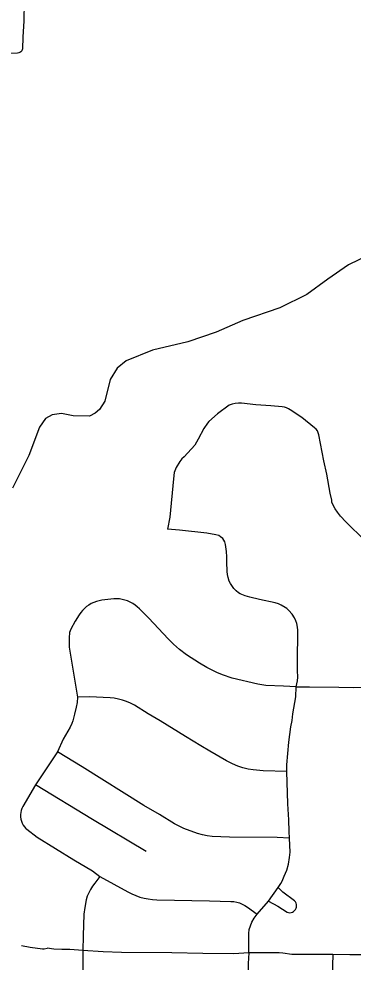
# Model space of a CAD drawing. Extents: x -19 to 366, y -4 to 359.
# Drawn here: x 150.253 to 150.519, y 187.433 to 188.183 of the extents above; entities that cross this region are included whole.
import ezdxf

# ---------------------------------------------------------------- set-up
doc = ezdxf.new("R2010")
doc.units = 0
for name, color, linetype in [('R_Striping', 7, 'Continuous'), ('R_Temp Easement', 7, 'Continuous'), ('Sheet Fence', 7, 'Continuous')]:
    doc.layers.add(name, color=color, linetype=linetype)

msp = doc.modelspace()

# ---------------------------------------------------------------- linework, layer by layer
at = {"layer": 'R_Striping'}
for points in [[(150.25797, 188.21761), (150.25762, 188.19376), (150.257, 188.18752), (150.25715, 188.18172)], [(150.25715, 188.18172), (150.25625, 188.16849), (150.25614, 188.15939)], [(150.25614, 188.15939), (150.25588, 188.15845), (150.25541, 188.15761), (150.25477, 188.15689), (150.25398, 188.15635), (150.25307, 188.156), (150.25212, 188.15588), (150.22274, 188.15546)], [(150.53123, 187.76598), (150.5179, 187.77867), (150.51365, 187.7829), (150.50939, 187.78753), (150.50693, 187.79062), (150.5051, 187.79331), (150.50384, 187.79564), (150.50257, 187.79876), (150.50252, 187.80034), (150.50119, 187.80588), (150.49842, 187.82083), (150.49604, 187.83155), (150.49225, 187.8522), (150.49171, 187.85381), (150.49095, 187.85531), (150.48996, 187.85668), (150.48879, 187.85789), (150.47853, 187.86588), (150.46939, 187.87217), (150.46797, 187.87301), (150.46644, 187.87368), (150.46486, 187.87416), (150.46295, 187.87447), (150.45376, 187.87534), (150.44194, 187.87617), (150.43054, 187.87734), (150.42803, 187.87735), (150.42553, 187.87712), (150.42305, 187.87664), (150.42064, 187.87592), (150.41142, 187.86894), (150.40452, 187.86283), (150.4034, 187.86162), (150.40057, 187.85721), (150.39608, 187.84881), (150.39329, 187.84399), (150.38471, 187.83468), (150.38301, 187.83306), (150.38129, 187.83102), (150.3785, 187.82622), (150.37684, 187.82224), (150.37642, 187.81719), (150.37331, 187.78672), (150.37156, 187.77717)], [(150.41889, 187.75127), (150.41882, 187.75524), (150.4186, 187.75929), (150.41775, 187.76483), (150.41724, 187.76695), (150.41648, 187.76847), (150.41557, 187.76975), (150.41387, 187.77119), (150.41254, 187.772), (150.40996, 187.77277), (150.40287, 187.77396), (150.38114, 187.77649), (150.37156, 187.77717)], [(150.47416, 187.65171), (150.47515, 187.65644), (150.47545, 187.65938), (150.47519, 187.66468), (150.47515, 187.67098), (150.47544, 187.69684), (150.47522, 187.69931), (150.47461, 187.70224), (150.47387, 187.70431), (150.4728, 187.70656), (150.47075, 187.70959), (150.46832, 187.71241), (150.46666, 187.71397), (150.46533, 187.71497), (150.46212, 187.7168), (150.46009, 187.71764), (150.45736, 187.7185), (150.44487, 187.72115), (150.43728, 187.723), (150.43334, 187.72415), (150.42956, 187.72563), (150.42804, 187.72656), (150.42617, 187.72802), (150.42445, 187.72994), (150.4217, 187.73398), (150.42075, 187.73584), (150.41981, 187.73862), (150.41927, 187.74097), (150.41903, 187.74337), (150.41889, 187.75127)], [(150.47416, 187.65171), (150.464, 187.65237), (150.44992, 187.6529), (150.44357, 187.65373), (150.42315, 187.6586), (150.41542, 187.66119), (150.41099, 187.66313), (150.40296, 187.66714), (150.39703, 187.67046), (150.38679, 187.67717), (150.38112, 187.68149), (150.3763, 187.6857), (150.37196, 187.68986), (150.3566, 187.70633), (150.34917, 187.71388), (150.34752, 187.71542), (150.34574, 187.71681), (150.34386, 187.71805), (150.34189, 187.71913), (150.33982, 187.72003), (150.33769, 187.72076), (150.33552, 187.72131), (150.33328, 187.72167), (150.33105, 187.72184), (150.3288, 187.72182), (150.31932, 187.72063), (150.31713, 187.72024), (150.31497, 187.71965), (150.31288, 187.71888), (150.31087, 187.71794), (150.30894, 187.71682), (150.30713, 187.71554), (150.30542, 187.71411), (150.30386, 187.71253), (150.30242, 187.71082), (150.30115, 187.709), (150.29789, 187.70387), (150.29452, 187.69768), (150.29344, 187.6949), (150.29316, 187.69077), (150.2932, 187.68331), (150.29988, 187.64344)], [(150.46656, 187.58437), (150.46673, 187.58962), (150.46811, 187.60771), (150.46976, 187.61978), (150.47077, 187.62489), (150.47142, 187.63014), (150.47378, 187.64374), (150.47416, 187.65171)], [(150.47416, 187.65171), (150.48469, 187.65183), (150.50808, 187.65149), (150.51977, 187.65115), (150.5356, 187.65141)], [(150.29988, 187.64344), (150.29961, 187.6393), (150.29889, 187.63556), (150.29735, 187.63001), (150.29611, 187.62469), (150.2954, 187.62249), (150.29397, 187.61956), (150.2885, 187.60998), (150.28387, 187.60002)], [(150.46656, 187.58437), (150.44778, 187.58489), (150.4398, 187.5856), (150.4358, 187.58633), (150.43165, 187.58738), (150.42754, 187.58873), (150.42344, 187.59039), (150.41853, 187.5928), (150.40516, 187.60045), (150.39821, 187.60484), (150.38584, 187.61215), (150.36584, 187.62459), (150.35612, 187.63022), (150.34514, 187.63708), (150.34211, 187.6386), (150.33897, 187.63993), (150.33576, 187.64104), (150.33249, 187.64194), (150.32916, 187.64261), (150.32578, 187.64306), (150.30949, 187.64372), (150.29988, 187.64344)], [(150.28387, 187.60002), (150.26635, 187.57377)], [(150.46885, 187.53142), (150.45903, 187.53183), (150.42103, 187.5322), (150.40723, 187.53274), (150.40326, 187.53324), (150.39931, 187.534), (150.39544, 187.53501), (150.38446, 187.53889), (150.37721, 187.54269), (150.36508, 187.55011), (150.35269, 187.55726), (150.30367, 187.58799), (150.28387, 187.60002)], [(150.46885, 187.53142), (150.46846, 187.53656), (150.4683, 187.54584), (150.46742, 187.55873), (150.46656, 187.58437)], [(150.26635, 187.57377), (150.25639, 187.55661), (150.25561, 187.55505), (150.25502, 187.55341), (150.25464, 187.55172), (150.25446, 187.55002), (150.25449, 187.54824), (150.25473, 187.54652), (150.25516, 187.54483), (150.2558, 187.54322), (150.25662, 187.54168), (150.25764, 187.54027), (150.25881, 187.53898), (150.25952, 187.53842)], [(150.35468, 187.52073), (150.31174, 187.54613), (150.26635, 187.57377)], [(150.25952, 187.53842), (150.26778, 187.53201), (150.2969, 187.51419), (150.31171, 187.50534), (150.31777, 187.50079)], [(150.45973, 187.49195), (150.46181, 187.49516), (150.46289, 187.49711), (150.46447, 187.50113), (150.46672, 187.50596), (150.46796, 187.51051), (150.46882, 187.51586), (150.46932, 187.52027), (150.4689, 187.52578), (150.46885, 187.53142)], [(150.31777, 187.50079), (150.31361, 187.49564), (150.31179, 187.4932), (150.31018, 187.49061), (150.30882, 187.4879), (150.30767, 187.48508), (150.30676, 187.48218), (150.30559, 187.47621), (150.305, 187.47079), (150.30437, 187.45359), (150.30422, 187.44204)], [(150.31777, 187.50079), (150.33994, 187.48855), (150.34305, 187.48698), (150.34624, 187.48562), (150.34951, 187.48449), (150.35286, 187.48359), (150.35626, 187.48293), (150.35971, 187.4825), (150.36317, 187.48231), (150.40493, 187.48146), (150.42209, 187.48101), (150.42444, 187.48083), (150.42672, 187.48041), (150.42897, 187.47976), (150.43115, 187.47889), (150.43322, 187.47779), (150.43518, 187.4765), (150.44293, 187.47075)], [(150.45202, 187.48131), (150.45973, 187.49195)], [(150.45202, 187.48131), (150.45953, 187.47727), (150.46694, 187.47234), (150.46797, 187.47209), (150.46904, 187.47204), (150.47007, 187.47218), (150.47108, 187.47253), (150.47201, 187.47305), (150.4728, 187.47374), (150.47346, 187.47457), (150.47395, 187.47551), (150.47425, 187.47652), (150.47437, 187.47758), (150.47426, 187.47863), (150.47397, 187.47965), (150.47349, 187.48059), (150.47283, 187.48143), (150.46348, 187.4883), (150.45973, 187.49195)], [(150.44293, 187.47075), (150.45202, 187.48131)], [(150.43631, 187.44005), (150.4364, 187.45538), (150.43675, 187.45877), (150.43759, 187.46161), (150.43885, 187.46448), (150.4407, 187.46773), (150.44293, 187.47075)], [(150.25536, 187.44594), (150.26211, 187.44453), (150.27193, 187.44335), (150.27332, 187.44336), (150.27561, 187.44381)], [(150.30422, 187.44204), (150.29371, 187.44279), (150.28746, 187.44271), (150.28101, 187.44298), (150.27561, 187.44381)], [(150.30422, 187.44204), (150.30396, 187.4056)], [(150.43631, 187.44005), (150.4244, 187.43942), (150.39983, 187.43963), (150.37507, 187.4401), (150.33485, 187.44033), (150.32036, 187.44092), (150.30422, 187.44204)], [(150.43631, 187.44005), (150.43595, 187.43164), (150.43567, 187.41408), (150.43534, 187.40374)], [(150.50328, 187.43875), (150.47062, 187.43874), (150.46346, 187.43983), (150.46045, 187.44001), (150.43631, 187.44005)], [(150.50328, 187.43875), (150.50271, 187.42138), (150.50253, 187.39808), (150.50091, 187.3469), (150.50008, 187.3224), (150.49969, 187.29822), (150.49922, 187.28476)], [(150.53896, 187.43846), (150.51681, 187.43852), (150.50328, 187.43875)]]:
    msp.add_lwpolyline(points, dxfattribs=at)
at = {"layer": 'R_Temp Easement'}
msp.add_lwpolyline([(150.54775, 188.00272), (150.51581, 187.98744), (150.49916, 187.97608), (150.48252, 187.96377), (150.46092, 187.95327), (150.43155, 187.94317), (150.41031, 187.93381), (150.38771, 187.92612), (150.3596, 187.91947), (150.33853, 187.91106), (150.33144, 187.90522), (150.32592, 187.89618), (150.3215, 187.87899), (150.31726, 187.87245), (150.31391, 187.86934), (150.3094, 187.86716), (150.29651, 187.86728), (150.2872, 187.86917), (150.27964, 187.86807), (150.27438, 187.86511), (150.26958, 187.85837), (150.26109, 187.83578), (150.24811, 187.80987)], dxfattribs=at)
at = {"layer": 'Sheet Fence'}
for points in [[(154.11585, 1.87092), (153.9063, 10.48743), (153.69602, 19.10409), (153.48501, 27.72087), (153.27327, 36.3378), (153.0608, 44.95486), (152.84759, 53.57206), (152.63366, 62.1894), (152.419, 70.80688), (152.20362, 79.42449), (151.98751, 88.04225), (151.77068, 96.66014), (151.55312, 105.27817), (151.33484, 113.89634), (151.11584, 122.51465), (150.89612, 131.13311), (150.67568, 139.7517), (150.45452, 148.37043), (150.23264, 156.98931), (150.01005, 165.60832), (149.78674, 174.22748), (149.56272, 182.84677), (149.33799, 191.46621), (149.11254, 200.0858), (148.88638, 208.70552), (148.65952, 217.32539), (148.43194, 225.9454), (148.20366, 234.56555), (147.97466, 243.18584), (147.74497, 251.80628), (147.51457, 260.42687), (147.28346, 269.04759), (147.05165, 277.66846), (146.81914, 286.28948), (146.58593, 294.91064), (146.35202, 303.53194), (146.11742, 312.15339), (145.88211, 320.77499), (145.64611, 329.39673), (145.40941, 338.01861), (145.17202, 346.64065)], [(0, 180.89994), (7.12284, 180.90436), (14.24566, 180.9176), (21.36847, 180.93968), (28.49124, 180.97058), (35.61397, 181.01031), (42.73664, 181.05888), (49.85925, 181.11627), (56.98178, 181.18249), (64.10422, 181.25754), (71.22656, 181.34142), (78.3488, 181.43413), (85.47091, 181.53567), (92.5929, 181.64603), (99.71474, 181.76523), (106.83643, 181.89325), (113.95795, 182.0301), (121.0793, 182.17578), (128.20046, 182.33029), (135.32143, 182.49362), (142.44218, 182.66579), (149.56272, 182.84677), (156.68303, 183.03659), (163.8031, 183.23523), (170.92291, 183.4427), (178.04247, 183.65899), (185.16175, 183.88411), (192.28074, 184.11805), (199.39944, 184.36082), (206.51784, 184.61242), (213.63591, 184.87283), (220.75366, 185.14207), (227.87107, 185.42014), (234.98813, 185.70702), (242.10483, 186.00273), (249.22115, 186.30726), (256.33709, 186.62061), (263.45264, 186.94279), (270.56779, 187.27378), (277.68251, 187.61359), (284.79682, 187.96222), (291.91068, 188.31967), (299.02409, 188.68594), (306.13705, 189.06103), (313.24954, 189.44494), (320.36154, 189.83766), (327.47305, 190.23919), (334.58406, 190.64954), (341.69455, 191.06871)]]:
    msp.add_spline(points, degree=3, dxfattribs=at)

doc.saveas('drawing.dxf')
